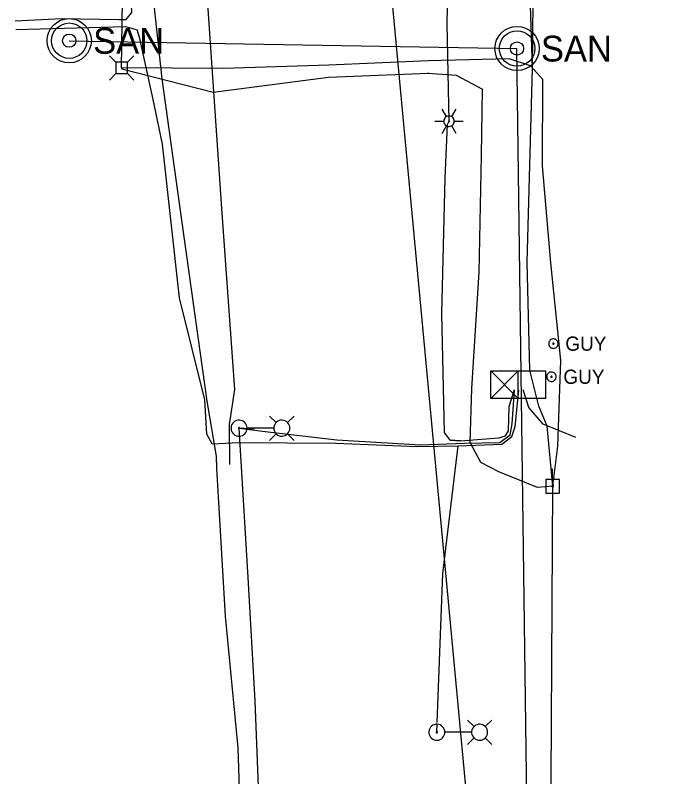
# Model space of a CAD drawing. Extents: x 600849 to 606371, y 330010 to 403088.
# Drawn here: x 601734.7 to 601915.1, y 400798.2 to 401004.8 of the extents above; entities that cross this region are included whole.
import ezdxf

# ---------------------------------------------------------------- set-up
doc = ezdxf.new("R2010")
doc.units = 0
for name, color, linetype in [('E_LTG', 7, 'Continuous'), ('E_SIG', 7, 'Continuous'), ('E_UTL_AG_Bold', 7, 'Continuous'), ('E_UTL_E_UG', 7, 'Continuous'), ('E_UTL_EGuyWire', 7, 'Continuous'), ('E_UTL_EPowerPole', 7, 'Continuous'), ('E_UTL_FO_UG', 7, 'Continuous'), ('E_UTL_G_UG', 7, 'Continuous'), ('E_UTL_Overhead', 7, 'Continuous'), ('E_UTL_SAN', 7, 'Continuous'), ('E_UTL_SAN_UG', 7, 'Continuous'), ('E_UTL_TV_UG', 7, 'Continuous'), ('E_UTL_W_UG', 7, 'Continuous')]:
    doc.layers.add(name, color=color, linetype=linetype)

msp = doc.modelspace()

# ---------------------------------------------------------------- linework, layer by layer
at = {"layer": 'E_LTG'}
for points in [[(601851.57, 400977.28), (601850.38, 400979.34)], [(601853, 400977.28), (601854.19, 400979.34)], [(601848.47, 400976.04), (601850.86, 400976.04)], [(601853.71, 400976.04), (601853.69, 400976.31), (601853.61, 400976.57), (601853.49, 400976.81), (601853.32, 400977.03), (601853.11, 400977.2), (601852.88, 400977.34), (601852.62, 400977.43), (601852.35, 400977.47), (601852.08, 400977.45), (601851.82, 400977.39), (601851.57, 400977.28), (601851.35, 400977.12), (601851.16, 400976.92), (601851.02, 400976.69), (601850.91, 400976.44), (601850.86, 400976.18), (601850.86, 400975.9), (601850.91, 400975.64), (601851.02, 400975.38), (601851.16, 400975.16), (601851.35, 400974.96), (601851.57, 400974.8), (601851.82, 400974.69), (601852.08, 400974.62), (601852.35, 400974.61), (601852.62, 400974.65), (601852.88, 400974.74), (601853.11, 400974.88), (601853.32, 400975.05), (601853.49, 400975.27), (601853.61, 400975.51), (601853.69, 400975.77), (601853.71, 400976.04)], [(601853.71, 400976.04), (601853.69, 400976.31), (601853.61, 400976.57), (601853.49, 400976.81), (601853.32, 400977.03), (601853.11, 400977.2), (601852.88, 400977.34), (601852.62, 400977.43), (601852.35, 400977.47), (601852.08, 400977.45), (601851.82, 400977.39), (601851.57, 400977.28), (601851.35, 400977.12), (601851.16, 400976.92), (601851.02, 400976.69), (601850.91, 400976.44), (601850.86, 400976.18), (601850.86, 400975.9), (601850.91, 400975.64), (601851.02, 400975.38), (601851.16, 400975.16), (601851.35, 400974.96), (601851.57, 400974.8), (601851.82, 400974.69), (601852.08, 400974.62), (601852.35, 400974.61), (601852.62, 400974.65), (601852.88, 400974.74), (601853.11, 400974.88), (601853.32, 400975.05), (601853.49, 400975.27), (601853.61, 400975.51), (601853.69, 400975.77), (601853.71, 400976.04)], [(601853.71, 400976.04), (601853.69, 400976.31), (601853.61, 400976.57), (601853.49, 400976.81), (601853.32, 400977.03), (601853.11, 400977.2), (601852.88, 400977.34), (601852.62, 400977.43), (601852.35, 400977.47), (601852.08, 400977.45), (601851.82, 400977.39), (601851.57, 400977.28), (601851.35, 400977.12), (601851.16, 400976.92), (601851.02, 400976.69), (601850.91, 400976.44), (601850.86, 400976.18), (601850.86, 400975.9), (601850.91, 400975.64), (601851.02, 400975.38), (601851.16, 400975.16), (601851.35, 400974.96), (601851.57, 400974.8), (601851.82, 400974.69), (601852.08, 400974.62), (601852.35, 400974.61), (601852.62, 400974.65), (601852.88, 400974.74), (601853.11, 400974.88), (601853.32, 400975.05), (601853.49, 400975.27), (601853.61, 400975.51), (601853.69, 400975.77), (601853.71, 400976.04)], [(601852.4, 400976.04), (601852.4, 400976.06), (601852.4, 400976.08), (601852.39, 400976.1), (601852.37, 400976.12), (601852.35, 400976.14), (601852.33, 400976.15), (601852.31, 400976.16), (601852.29, 400976.16), (601852.27, 400976.16), (601852.25, 400976.15), (601852.23, 400976.14), (601852.21, 400976.13), (601852.19, 400976.11), (601852.18, 400976.09), (601852.17, 400976.07), (601852.17, 400976.05), (601852.17, 400976.03), (601852.17, 400976.01), (601852.18, 400975.98), (601852.19, 400975.97), (601852.21, 400975.95), (601852.23, 400975.94), (601852.25, 400975.93), (601852.27, 400975.92), (601852.29, 400975.92), (601852.31, 400975.92), (601852.33, 400975.93), (601852.35, 400975.94), (601852.37, 400975.96), (601852.39, 400975.97), (601852.4, 400976), (601852.4, 400976.02), (601852.4, 400976.04)], [(601853.71, 400976.04), (601856.1, 400976.04)], [(601850.38, 400972.74), (601851.57, 400974.8)], [(601854.19, 400972.74), (601853, 400974.8)], [(601805.42, 400894.31), (601803.64, 400896.08)], [(601808.47, 400894.31), (601810.25, 400896.08)], [(601797.52, 400892.78), (601797.48, 400893.19), (601797.36, 400893.59), (601797.17, 400893.96), (601796.92, 400894.28), (601796.6, 400894.56), (601796.24, 400894.76), (601795.85, 400894.9), (601795.44, 400894.96), (601795.03, 400894.94), (601794.63, 400894.84), (601794.25, 400894.67), (601793.92, 400894.43), (601793.63, 400894.13), (601793.41, 400893.78), (601793.25, 400893.4), (601793.17, 400892.99), (601793.17, 400892.58), (601793.25, 400892.17), (601793.41, 400891.79), (601793.63, 400891.44), (601793.92, 400891.14), (601794.25, 400890.9), (601794.63, 400890.73), (601795.03, 400890.63), (601795.44, 400890.61), (601795.85, 400890.67), (601796.24, 400890.8), (601796.6, 400891.01), (601796.92, 400891.28), (601797.17, 400891.61), (601797.36, 400891.97), (601797.48, 400892.37), (601797.52, 400892.78)], [(601809.12, 400892.78), (601809.08, 400893.19), (601808.96, 400893.59), (601808.77, 400893.96), (601808.52, 400894.28), (601808.21, 400894.56), (601807.85, 400894.76), (601807.46, 400894.9), (601807.05, 400894.96), (601806.63, 400894.94), (601806.23, 400894.84), (601805.86, 400894.67), (601805.52, 400894.43), (601805.23, 400894.13), (601805.01, 400893.78), (601804.86, 400893.4), (601804.78, 400892.99), (601804.78, 400892.58), (601804.86, 400892.17), (601805.01, 400891.79), (601805.23, 400891.44), (601805.52, 400891.14), (601805.86, 400890.9), (601806.23, 400890.73), (601806.63, 400890.63), (601807.05, 400890.61), (601807.46, 400890.67), (601807.85, 400890.8), (601808.21, 400891.01), (601808.52, 400891.28), (601808.77, 400891.61), (601808.96, 400891.97), (601809.08, 400892.37), (601809.12, 400892.78)], [(601795.51, 400892.78), (601795.5, 400892.81), (601795.49, 400892.84), (601795.48, 400892.87), (601795.46, 400892.9), (601795.44, 400892.92), (601795.41, 400892.93), (601795.38, 400892.94), (601795.35, 400892.95), (601795.32, 400892.95), (601795.29, 400892.94), (601795.26, 400892.93), (601795.23, 400892.91), (601795.21, 400892.89), (601795.19, 400892.86), (601795.18, 400892.83), (601795.17, 400892.8), (601795.17, 400892.77), (601795.18, 400892.74), (601795.19, 400892.71), (601795.21, 400892.68), (601795.23, 400892.66), (601795.26, 400892.64), (601795.29, 400892.63), (601795.32, 400892.62), (601795.35, 400892.62), (601795.38, 400892.62), (601795.41, 400892.63), (601795.44, 400892.65), (601795.46, 400892.67), (601795.48, 400892.69), (601795.49, 400892.72), (601795.5, 400892.75), (601795.51, 400892.78)], [(601804.73, 400892.78), (601797.55, 400892.78)], [(601805.42, 400891.26), (601803.64, 400889.48)], [(601808.47, 400891.26), (601810.25, 400889.48)], [(601859.06, 400811.83), (601857.28, 400813.6)], [(601862.1, 400811.83), (601863.88, 400813.6)], [(601851.15, 400810.3), (601851.11, 400810.72), (601851, 400811.11), (601850.81, 400811.48), (601850.55, 400811.81), (601850.24, 400812.08), (601849.88, 400812.28), (601849.49, 400812.42), (601849.08, 400812.48), (601848.67, 400812.46), (601848.26, 400812.36), (601847.89, 400812.19), (601847.55, 400811.95), (601847.27, 400811.65), (601847.04, 400811.3), (601846.89, 400810.92), (601846.81, 400810.51), (601846.81, 400810.1), (601846.89, 400809.69), (601847.04, 400809.31), (601847.27, 400808.96), (601847.55, 400808.66), (601847.89, 400808.42), (601848.26, 400808.25), (601848.67, 400808.15), (601849.08, 400808.13), (601849.49, 400808.19), (601849.88, 400808.33), (601850.24, 400808.53), (601850.55, 400808.8), (601850.81, 400809.13), (601851, 400809.5), (601851.11, 400809.89), (601851.15, 400810.3)], [(601862.75, 400810.3), (601862.72, 400810.72), (601862.6, 400811.11), (601862.41, 400811.48), (601862.15, 400811.81), (601861.84, 400812.08), (601861.48, 400812.28), (601861.09, 400812.42), (601860.68, 400812.48), (601860.27, 400812.46), (601859.87, 400812.36), (601859.49, 400812.19), (601859.15, 400811.95), (601858.87, 400811.65), (601858.65, 400811.3), (601858.49, 400810.92), (601858.41, 400810.51), (601858.41, 400810.1), (601858.49, 400809.69), (601858.65, 400809.31), (601858.87, 400808.96), (601859.15, 400808.66), (601859.49, 400808.42), (601859.87, 400808.25), (601860.27, 400808.15), (601860.68, 400808.13), (601861.09, 400808.19), (601861.48, 400808.33), (601861.84, 400808.53), (601862.15, 400808.8), (601862.41, 400809.13), (601862.6, 400809.5), (601862.72, 400809.89), (601862.75, 400810.3)], [(601849.14, 400810.3), (601849.14, 400810.34), (601849.13, 400810.37), (601849.12, 400810.39), (601849.1, 400810.42), (601849.07, 400810.44), (601849.04, 400810.46), (601849.01, 400810.47), (601848.98, 400810.47), (601848.95, 400810.47), (601848.92, 400810.46), (601848.89, 400810.45), (601848.87, 400810.43), (601848.84, 400810.41), (601848.83, 400810.38), (601848.82, 400810.35), (601848.81, 400810.32), (601848.81, 400810.29), (601848.82, 400810.26), (601848.83, 400810.23), (601848.84, 400810.2), (601848.87, 400810.18), (601848.89, 400810.16), (601848.92, 400810.15), (601848.95, 400810.14), (601848.98, 400810.14), (601849.01, 400810.14), (601849.04, 400810.15), (601849.07, 400810.17), (601849.1, 400810.19), (601849.12, 400810.21), (601849.13, 400810.24), (601849.14, 400810.27), (601849.14, 400810.3)], [(601858.37, 400810.3), (601851.19, 400810.3)], [(601859.06, 400808.78), (601857.28, 400807)], [(601862.1, 400808.78), (601863.88, 400807)]]:
    msp.add_lwpolyline(points, dxfattribs=at)
at = {"layer": 'E_SIG'}
for points in [[(601863.6, 400900.86), (601863.6, 400908.29)], [(601863.6, 400908.29), (601878.45, 400908.29)], [(601871.02, 400908.29), (601863.6, 400900.86)], [(601863.6, 400908.29), (601871.02, 400900.86)], [(601871.02, 400900.86), (601871.02, 400908.29)], [(601878.45, 400908.29), (601878.45, 400900.86)], [(601871.02, 400904.57), (601871.02, 400904.57)], [(601878.45, 400900.86), (601863.6, 400900.86)]]:
    msp.add_lwpolyline(points, dxfattribs=at)
at = {"layer": 'E_UTL_AG_Bold'}
for points in [[(601761.97, 400992.05), (601760.22, 400993.81)], [(601765.07, 400992.05), (601766.82, 400993.81)], [(601765.07, 400992.05), (601761.97, 400992.05)], [(601761.97, 400992.05), (601761.97, 400988.96)], [(601765.07, 400988.96), (601765.07, 400992.05)], [(601761.97, 400988.96), (601760.22, 400987.21)], [(601761.97, 400988.96), (601765.07, 400988.96)], [(601765.07, 400988.96), (601766.82, 400987.21)]]:
    msp.add_lwpolyline(points, dxfattribs=at)
at = {"layer": 'E_UTL_E_UG'}
for points in [[(601734.67, 401003.22), (601747.17, 401003.94), (601762.76, 401003.6), (601764.72, 401003.65), (601766.32, 401005.54), (601764.38, 401047.77), (601759.75, 401101.52), (601759.72, 401148.87), (601759.47, 401192.89), (601759.48, 401239.2), (601759.81, 401302.62), (601759.7, 401322.68), (601759.08, 401360.81), (601761.35, 401366.87), (601766.61, 401384.25), (601765.21, 401433.11), (601764.31, 401490.95), (601764.2, 401533.65), (601764.48, 401538.43), (601766.34, 401539.5), (601804.77, 401539.27), (601858.98, 401535.63), (601871.18, 401536.87), (601873.84, 401536)], [(601880.38, 400877.03), (601878.89, 400893.3), (601876.59, 400898.72), (601874.15, 400908.54), (601873.44, 400937.77), (601874.93, 400990.31), (601873.21, 401044.45), (601873.7, 401088.2), (601874.24, 401160.39), (601873.75, 401197.31), (601874.1, 401238.22), (601873.64, 401268.94), (601874.76, 401270.7), (601877.02, 401270.94), (601887.47, 401270.13), (601915.1, 401268.21)], [(601855.35, 400889.38), (601852.59, 400889.55), (601851.09, 400891.59), (601850.34, 400923.88), (601851.2, 400960.6), (601851.9, 400975.17), (601852.29, 400976.04), (601851.74, 401002.32), (601852.52, 401040.42), (601852.11, 401072.07), (601848.77, 401075.46), (601818.71, 401075.46)], [(601734.79, 401000.88), (601764.57, 401001.7), (601767.69, 401000.85)], [(601788.07, 400888.49), (601786.64, 400891.12), (601786.06, 400900.43), (601779.24, 400928.12), (601774.58, 400969.78), (601772.08, 400981.95), (601768.47, 400998.45), (601767.69, 401000.85)], [(601788.07, 400888.49), (601795.29, 400888.92), (601821.54, 400888.68), (601843.68, 400887.78), (601854.79, 400887.96), (601866.63, 400888.46), (601869.28, 400890.55), (601870.25, 400893.26), (601871.18, 400903.11)], [(601804.27, 400710.42), (601804.32, 400711.27), (601802.02, 400760.6), (601799.73, 400818.79), (601797.82, 400852.31), (601795.34, 400892.78), (601802.44, 400891.91), (601821.89, 400889.59), (601844.54, 400888.26), (601856.43, 400888.75), (601866.06, 400888.85), (601868.83, 400891), (601869.42, 400893.94), (601869.99, 400903.07)], [(601852.59, 400889.55), (601855.35, 400889.38), (601865.79, 400890.15), (601867.62, 400890.69), (601868.38, 400892.04), (601868.56, 400898.7), (601870, 400903.28)], [(601886.61, 400890.23), (601877.81, 400893.88), (601873.87, 400898.41), (601872.37, 400903.16)], [(601849.07, 400812.97), (601850.57, 400853.4), (601854.79, 400887.96)], [(601848.98, 400810.3), (601849.06, 400812.55)]]:
    msp.add_lwpolyline(points, dxfattribs=at)
at = {"layer": 'E_UTL_EGuyWire'}
msp.add_line((601799.42, 400892.51), (601795.34, 400892.78), dxfattribs=at)
for points in [[(601881.87, 400915.71), (601881.84, 400915.95), (601881.77, 400916.19), (601881.66, 400916.4), (601881.51, 400916.59), (601881.33, 400916.75), (601881.12, 400916.88), (601880.89, 400916.96), (601880.64, 400916.99), (601880.4, 400916.98), (601880.16, 400916.92), (601879.94, 400916.82), (601879.74, 400916.68), (601879.57, 400916.5), (601879.44, 400916.3), (601879.35, 400916.07), (601879.31, 400915.83), (601879.31, 400915.59), (601879.35, 400915.35), (601879.44, 400915.12), (601879.57, 400914.91), (601879.74, 400914.74), (601879.94, 400914.6), (601880.16, 400914.5), (601880.4, 400914.44), (601880.64, 400914.43), (601880.89, 400914.46), (601881.12, 400914.54), (601881.33, 400914.66), (601881.51, 400914.82), (601881.66, 400915.01), (601881.77, 400915.23), (601881.84, 400915.47), (601881.87, 400915.71)], [(601880.74, 400915.71), (601880.74, 400915.74), (601880.73, 400915.77), (601880.72, 400915.79), (601880.7, 400915.82), (601880.68, 400915.84), (601880.65, 400915.85), (601880.62, 400915.86), (601880.59, 400915.87), (601880.56, 400915.87), (601880.53, 400915.86), (601880.5, 400915.85), (601880.48, 400915.83), (601880.46, 400915.81), (601880.44, 400915.78), (601880.43, 400915.75), (601880.42, 400915.72), (601880.42, 400915.69), (601880.43, 400915.66), (601880.44, 400915.63), (601880.46, 400915.61), (601880.48, 400915.59), (601880.5, 400915.57), (601880.53, 400915.56), (601880.56, 400915.55), (601880.59, 400915.55), (601880.62, 400915.55), (601880.65, 400915.56), (601880.68, 400915.58), (601880.7, 400915.6), (601880.72, 400915.62), (601880.73, 400915.65), (601880.74, 400915.68), (601880.74, 400915.71)], [(601881.34, 400906.72), (601881.32, 400906.97), (601881.25, 400907.2), (601881.14, 400907.42), (601880.99, 400907.61), (601880.8, 400907.77), (601880.59, 400907.89), (601880.36, 400907.97), (601880.12, 400908.01), (601879.87, 400907.99), (601879.64, 400907.94), (601879.42, 400907.84), (601879.22, 400907.69), (601879.05, 400907.52), (601878.92, 400907.31), (601878.83, 400907.09), (601878.78, 400906.85), (601878.78, 400906.6), (601878.83, 400906.36), (601878.92, 400906.14), (601879.05, 400905.93), (601879.22, 400905.75), (601879.42, 400905.61), (601879.64, 400905.51), (601879.87, 400905.45), (601880.12, 400905.44), (601880.36, 400905.48), (601880.59, 400905.56), (601880.8, 400905.68), (601880.99, 400905.84), (601881.14, 400906.03), (601881.25, 400906.25), (601881.32, 400906.48), (601881.34, 400906.72)], [(601880.22, 400906.72), (601880.21, 400906.75), (601880.21, 400906.78), (601880.19, 400906.81), (601880.17, 400906.83), (601880.15, 400906.85), (601880.12, 400906.87), (601880.1, 400906.88), (601880.06, 400906.88), (601880.03, 400906.88), (601880, 400906.88), (601879.98, 400906.86), (601879.95, 400906.85), (601879.93, 400906.82), (601879.91, 400906.8), (601879.9, 400906.77), (601879.9, 400906.74), (601879.9, 400906.71), (601879.9, 400906.68), (601879.91, 400906.65), (601879.93, 400906.63), (601879.95, 400906.6), (601879.98, 400906.59), (601880, 400906.57), (601880.03, 400906.57), (601880.06, 400906.56), (601880.1, 400906.57), (601880.12, 400906.58), (601880.15, 400906.59), (601880.17, 400906.61), (601880.19, 400906.64), (601880.21, 400906.66), (601880.21, 400906.69), (601880.22, 400906.72)]]:
    msp.add_lwpolyline(points, dxfattribs=at)
at = {"layer": 'E_UTL_EPowerPole'}
for points in [[(601880.35, 400878.87), (601880.35, 400881.78)], [(601882.2, 400878.87), (601878.51, 400878.87)], [(601878.51, 400878.87), (601878.51, 400875.18)], [(601880.62, 400877.03), (601880.62, 400877.07), (601880.61, 400877.12), (601880.59, 400877.16), (601880.56, 400877.19), (601880.52, 400877.22), (601880.48, 400877.25), (601880.44, 400877.26), (601880.4, 400877.27), (601880.35, 400877.27), (601880.31, 400877.26), (601880.27, 400877.24), (601880.23, 400877.21), (601880.2, 400877.18), (601880.17, 400877.14), (601880.16, 400877.1), (601880.15, 400877.05), (601880.15, 400877.01), (601880.16, 400876.96), (601880.17, 400876.92), (601880.2, 400876.88), (601880.23, 400876.85), (601880.27, 400876.82), (601880.31, 400876.8), (601880.35, 400876.79), (601880.4, 400876.79), (601880.44, 400876.8), (601880.48, 400876.81), (601880.52, 400876.84), (601880.56, 400876.87), (601880.59, 400876.9), (601880.61, 400876.94), (601880.62, 400876.98), (601880.62, 400877.03)], [(601882.2, 400875.18), (601882.2, 400878.87)], [(601878.51, 400875.18), (601882.2, 400875.18)]]:
    msp.add_lwpolyline(points, dxfattribs=at)
at = {"layer": 'E_UTL_FO_UG'}
for points in [[(601792.86, 400882.9), (601792.72, 400893.79), (601794.17, 400903.27), (601790.76, 400951.14), (601786.46, 401014.44), (601784.89, 401044.58), (601769.02, 401320.47), (601769.94, 401331.16)], [(601763.52, 400990.51), (601763.55, 400990.23), (601788.32, 400983.95), (601819.56, 400987.96), (601846.7, 400989.03), (601846.55, 400989.07), (601854.23, 400988.53), (601861.34, 400984.71)], [(601880.38, 400877.03), (601876.24, 400876.69), (601865.8, 400880.91), (601860.94, 400883.43), (601858.04, 400888.93), (601858.44, 400903.53), (601860.48, 400935.11), (601861.11, 400966.71), (601861.34, 400984.71)]]:
    msp.add_lwpolyline(points, dxfattribs=at)
at = {"layer": 'E_UTL_G_UG'}
for points in [[(601789.29, 400881.82), (601789.23, 400885.21), (601786.69, 400900.14), (601779.95, 400948.61), (601774.55, 400987.53), (601769.51, 401033.61), (601746.11, 401033.94)], [(601813.84, 400133.27), (601812.12, 400192.93), (601810.87, 400243.47), (601810.64, 400323.97), (601810.07, 400379.3), (601808.88, 400439.7), (601805.3, 400542.52), (601798.37, 400602.42), (601793.1, 400655.61), (601795.81, 400704.24), (601797.2, 400728.81), (601796.68, 400759.01), (601795.14, 400806.08), (601791.66, 400841.83), (601789.29, 400881.82)]]:
    msp.add_lwpolyline(points, dxfattribs=at)
at = {"layer": 'E_UTL_Overhead'}
msp.add_lwpolyline([(601879.22, 400198.59), (601874.69, 400424.88), (601879.16, 400653.46), (601880.38, 400877.03)], dxfattribs=at)
at = {"layer": 'E_UTL_SAN'}
for centre, radius in [((601749.31, 400997.88), 6), ((601749.31, 400997.88), 4.8), ((601870.71, 400995.76), 6), ((601749.31, 400997.88), 1.8), ((601870.71, 400995.76), 4.8), ((601870.71, 400995.76), 1.8)]:
    msp.add_circle(centre, radius, dxfattribs=at)
at = {"layer": 'E_UTL_SAN_UG'}
for points in [[(601749.3, 400997.88), (601870.7, 400995.76)], [(601891.8, 400066.17), (601886.59, 400200.09), (601878.83, 400390.13), (601876.51, 400469.59), (601874.87, 400676.8), (601870.7, 400995.76)]]:
    msp.add_lwpolyline(points, dxfattribs=at)
at = {"layer": 'E_UTL_TV_UG'}
for points in [[(601874.93, 400990.31), (601882.2, 401729.84)], [(601763.52, 400990.51), (601763.76, 401008.99), (601757.02, 401314.66)], [(601880.38, 400877.03), (601881.78, 400887.89), (601882.62, 400911.13), (601879.92, 400937.59), (601877.61, 400963.94), (601877.72, 400987.33), (601874.4, 400991.08), (601868.57, 400992.96), (601846.75, 400992.45), (601819.72, 400991.24), (601791.09, 400990.36), (601763.52, 400990.51)]]:
    msp.add_lwpolyline(points, dxfattribs=at)
at = {"layer": 'E_UTL_W_UG'}
msp.add_lwpolyline([(601871.12, 400642.91), (601836.6, 401012.05), (601839.84, 401262.07), (601832.79, 401859.37), (601825.88, 402219.07), (601826.21, 402224.15), (601837.07, 402461.82), (601844.07, 402461.82), (601843.9, 402567.31)], dxfattribs=at)

# ---------------------------------------------------------------- texts
at = {"layer": 'E_UTL_EGuyWire'}
for p in [(601883.79, 400913.78), (601883.27, 400904.8)]:
    msp.add_text('GUY', height=3.85, dxfattribs=at).set_placement(p)
at = {"layer": 'E_UTL_SAN'}
for p in [(601755.79, 400994.34), (601877.19, 400992.23)]:
    msp.add_text('SAN', height=6.998, dxfattribs=at).set_placement(p)

doc.saveas('drawing.dxf')
